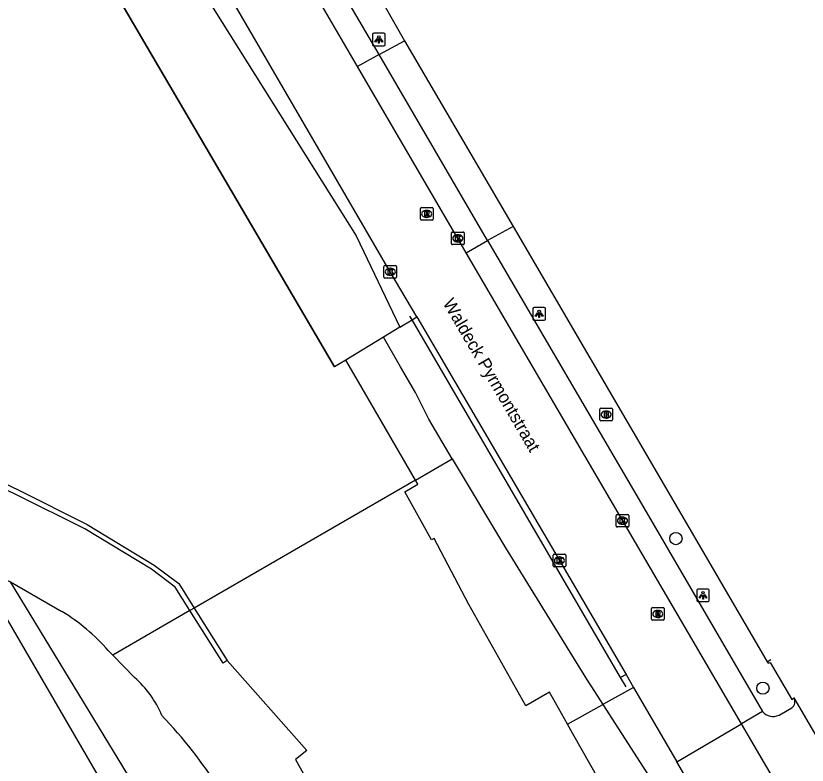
# Model space of a CAD drawing. Extents: x 157692 to 159670, y 381454 to 383289.
# Drawn here: x 159134 to 159196.9, y 382622 to 382681.5 of the extents above; entities that cross this region are included whole.
import ezdxf

# ---------------------------------------------------------------- set-up
doc = ezdxf.new("R2010")
doc.units = 0
for name, color, linetype in [('IMGEO_Berm_groen', 7, 'Continuous'), ('IMGEO_Boom', 7, 'Continuous'), ('IMGEO_Brandkraan', 7, 'Continuous'), ('IMGEO_Grasland_overig', 7, 'Continuous'), ('IMGEO_Groenvoorziening', 7, 'Continuous'), ('IMGEO_Hek', 7, 'Continuous'), ('IMGEO_Kademuur', 7, 'Continuous'), ('IMGEO_Kolk', 7, 'Continuous'), ('IMGEO_Lichtpunt', 7, 'Continuous'), ('IMGEO_Oever', 7, 'Continuous'), ('IMGEO_Openbare_ruimte_label', 7, 'Continuous'), ('IMGEO_Pand', 7, 'Continuous'), ('IMGEO_Parkeervlak_open', 7, 'Continuous'), ('IMGEO_Rijbaan_lokaal_open', 7, 'Continuous'), ('IMGEO_Rioolput', 7, 'Continuous'), ('IMGEO_Voetpad_open', 7, 'Continuous'), ('IMGEO_Waterloop', 7, 'Continuous')]:
    doc.layers.add(name, color=color, linetype=linetype)

msp = doc.modelspace()

# ---------------------------------------------------------------- linework, layer by layer
at = {"layer": 'IMGEO_Berm_groen'}
for points in [[(159147.68, 382685.341), (159161.07, 382664.021), (159164.546, 382656.762)], [(159164.546, 382656.762), (159165.509, 382657.349)], [(159165.509, 382657.349), (159165.882, 382657.577)]]:
    msp.add_lwpolyline(points, dxfattribs=at)
at = {"layer": 'IMGEO_Boom'}
for centre in [(159186.482, 382639.968), (159193.397, 382628.078)]:
    msp.add_circle(centre, 0.489, dxfattribs=at)
at = {"layer": 'IMGEO_Brandkraan'}
for p, q in [((159180.433, 382649.391), (159180.433, 382650.243)), ((159180.508, 382650.317), (159181.36, 382650.317)), ((159180.921, 382650.097), (159180.946, 382650.097)), ((159181.434, 382650.243), (159181.434, 382649.391)), ((159180.944, 382649.537), (159180.919, 382649.537)), ((159181.36, 382649.317), (159180.508, 382649.317))]:
    msp.add_line(p, q, dxfattribs=at)
for points in [[(159180.433, 382649.391), (159180.433, 382650.243)], [(159180.508, 382650.317), (159181.36, 382650.317)], [(159181.434, 382650.243), (159181.434, 382649.391)], [(159180.781, 382650.017), (159180.781, 382649.617), (159180.994, 382649.617)], [(159181.012, 382650.017), (159180.781, 382650.017)], [(159180.96, 382649.936), (159180.906, 382649.936), (159180.906, 382649.86)], [(159180.906, 382649.86), (159180.959, 382649.86)], [(159180.968, 382649.784), (159180.906, 382649.784), (159180.906, 382649.703)], [(159180.906, 382649.703), (159180.968, 382649.703)], [(159181.36, 382649.317), (159180.508, 382649.317)]]:
    msp.add_lwpolyline(points, dxfattribs=at)
for centre, radius, start, end in [((159180.51, 382650.241), 0.0765, 91.55205, 178.44795), ((159180.51, 382650.241), 0.0765, 91.55205, 178.44795), ((159181.358, 382650.241), 0.0765, 1.55205, 88.44795), ((159181.358, 382650.241), 0.0765, 1.55205, 88.44795), ((159180.961, 382649.898), 0.0379, 267.82845, 90.93552), ((159180.969, 382649.743), 0.0404, 269.87594, 90.50774), ((159181, 382649.868), 0.251, 268.66757, 293.53466), ((159181.016, 382649.872), 0.145, 59.4692, 91.53667), ((159181.041, 382649.919), 0.0922, 285.51372, 58.15012), ((159181.046, 382649.727), 0.105, 301.31148, 78.98903), ((159180.51, 382649.393), 0.0765, 181.55205, 268.44795), ((159180.51, 382649.393), 0.0765, 181.55205, 268.44795), ((159181.358, 382649.393), 0.0765, 271.55205, 358.44795), ((159181.358, 382649.393), 0.0765, 271.55205, 358.44795)]:
    msp.add_arc(centre, radius, start, end, dxfattribs=at)
for centre, major_axis, ratio, start_param, end_param in [((159180.92, 382649.817), (-0.387, 0.002), 0.722429, 4.712389, 7.853982), ((159180.945, 382649.817), (-0.39, 0.002), 0.717154, 1.570796, 4.712389)]:
    msp.add_ellipse(centre, major_axis=major_axis, ratio=ratio, start_param=start_param, end_param=end_param, dxfattribs=at)
at = {"layer": 'IMGEO_Grasland_overig'}
for points in [[(159182.516, 382629.152), (159182.083, 382628.921), (159165.509, 382657.349)], [(159164.546, 382656.762), (159163.23, 382655.959)], [(159168.705, 382646.312), (159166.831, 382649.461), (159165.791, 382651.584), (159164.591, 382653.62), (159163.23, 382655.959)], [(159168.705, 382646.312), (159172.924, 382639.222), (159179.373, 382628.791), (159180.003, 382627.811), (159180.667, 382626.778)], [(159183.105, 382628.143), (159180.667, 382626.778)]]:
    msp.add_lwpolyline(points, dxfattribs=at)
at = {"layer": 'IMGEO_Groenvoorziening'}
for points in [[(159127.072, 382638.962), (159131.07, 382637.64), (159133.602, 382636.52), (159137.685, 382634.174)], [(159141.359, 382631.062), (159141.713, 382630.7)], [(159141.713, 382630.7), (159143.446, 382628.926)], [(159180.667, 382626.778), (159185.35, 382619.5), (159186.775, 382617.069), (159188.771, 382613.665)]]:
    msp.add_lwpolyline(points, dxfattribs=at)
for centre, radius, start, end in [((159129.228, 382620.465), 16.108, 41.13868, 58.3299), ((159137.94, 382622.65), 8.349, 22.96904, 48.73954), ((159118.861, 382600.302), 37.042, 32.2443, 43.73071)]:
    msp.add_arc(centre, radius, start, end, dxfattribs=at)
at = {"layer": 'IMGEO_Hek'}
for points in [[(159165.509, 382657.349), (159165.34, 382657.638)], [(159182.083, 382628.921), (159165.509, 382657.349)], [(159158.148, 382596.155), (159133.602, 382636.52)], [(159193.746, 382630.178), (159194.03, 382630.343)], [(159182.518, 382628.174), (159182.083, 382628.921)]]:
    msp.add_lwpolyline(points, dxfattribs=at)
at = {"layer": 'IMGEO_Kademuur'}
for points in [[(159085.988, 382778.946), (159085.781, 382778.842), (159096.22, 382761.514), (159096.763, 382760.586), (159097.543, 382759.252), (159098.036, 382758.407), (159102.949, 382750), (159116.612, 382726.617), (159117.113, 382725.758), (159117.859, 382724.482), (159118.424, 382723.662), (159135.364, 382694.574), (159136.884, 382691.972), (159137.399, 382691.092), (159138.245, 382689.643), (159138.742, 382688.792), (159142.476, 382682.403), (159159.354, 382653.609)], [(159013.079, 382686.589), (159025.403, 382677.7), (159035.951, 382672.698), (159059.992, 382664.545), (159076.281, 382659.186), (159102.98, 382653.327), (159114.977, 382650.658), (159121.026, 382649.023), (159124.147, 382648.142), (159127.814, 382646.89), (159134.253, 382643.813), (159139.697, 382641.093), (159145.018, 382637.856), (159146.966, 382636.391), (159148.194, 382634.448)], [(159147.847, 382634.248), (159146.667, 382636.115), (159144.793, 382637.524), (159139.503, 382640.743), (159134.077, 382643.453), (159127.663, 382646.519), (159124.028, 382647.76), (159120.92, 382648.638), (159114.881, 382650.27), (159102.894, 382652.936), (159076.176, 382658.799), (159059.866, 382664.166), (159035.8, 382672.326), (159025.199, 382677.355), (159012.841, 382686.267)], [(159148.194, 382634.448), (159147.847, 382634.248)], [(159148.194, 382634.448), (159150.826, 382630.284)], [(159150.826, 382630.284), (159150.488, 382630.07), (159147.847, 382634.248)]]:
    msp.add_lwpolyline(points, dxfattribs=at)
at = {"layer": 'IMGEO_Kolk'}
for p, q in [((159168.644, 382663.398), (159168.644, 382664.25)), ((159168.719, 382664.324), (159169.571, 382664.324)), ((159169.132, 382664.104), (159169.157, 382664.104)), ((159169.645, 382664.25), (159169.645, 382663.398)), ((159169.571, 382663.324), (159168.719, 382663.324)), ((159169.155, 382663.544), (159169.13, 382663.544)), ((159163.278, 382660.737), (159163.278, 382661.589)), ((159163.353, 382661.663), (159164.205, 382661.663)), ((159163.766, 382661.443), (159163.791, 382661.443)), ((159164.279, 382661.589), (159164.279, 382660.737)), ((159163.789, 382660.883), (159163.764, 382660.883)), ((159164.205, 382660.663), (159163.353, 382660.663)), ((159181.812, 382641.885), (159182.664, 382641.885)), ((159181.737, 382640.959), (159181.737, 382641.811)), ((159182.225, 382641.665), (159182.25, 382641.665)), ((159182.738, 382641.811), (159182.738, 382640.959)), ((159182.664, 382640.885), (159181.812, 382640.885)), ((159182.248, 382641.105), (159182.223, 382641.105)), ((159176.794, 382638.725), (159177.646, 382638.725)), ((159176.719, 382637.799), (159176.719, 382638.651)), ((159177.207, 382638.505), (159177.232, 382638.505)), ((159177.72, 382638.651), (159177.72, 382637.799)), ((159177.646, 382637.725), (159176.794, 382637.725)), ((159177.23, 382637.945), (159177.205, 382637.945))]:
    msp.add_line(p, q, dxfattribs=at)
for points in [[(159168.644, 382663.398), (159168.644, 382664.25)], [(159168.719, 382664.324), (159169.571, 382664.324)], [(159168.965, 382664.024), (159169.088, 382664.024), (159169.088, 382663.873), (159169.218, 382664.024), (159169.382, 382664.024), (159169.236, 382663.873), (159169.389, 382663.624), (159169.237, 382663.624), (159169.152, 382663.788), (159169.088, 382663.721), (159169.088, 382663.624), (159168.965, 382663.624), (159168.965, 382664.024)], [(159169.645, 382664.25), (159169.645, 382663.398)], [(159169.571, 382663.324), (159168.719, 382663.324)], [(159163.278, 382660.737), (159163.278, 382661.589)], [(159163.353, 382661.663), (159164.205, 382661.663)], [(159163.599, 382661.363), (159163.722, 382661.363), (159163.722, 382661.212), (159163.852, 382661.363), (159164.016, 382661.363), (159163.87, 382661.212), (159164.023, 382660.963), (159163.871, 382660.963), (159163.786, 382661.127), (159163.722, 382661.06), (159163.722, 382660.963), (159163.599, 382660.963), (159163.599, 382661.363)], [(159164.279, 382661.589), (159164.279, 382660.737)], [(159164.205, 382660.663), (159163.353, 382660.663)], [(159181.812, 382641.885), (159182.664, 382641.885)], [(159181.737, 382640.959), (159181.737, 382641.811)], [(159182.058, 382641.585), (159182.181, 382641.585), (159182.181, 382641.434), (159182.311, 382641.585), (159182.475, 382641.585), (159182.329, 382641.434), (159182.482, 382641.185), (159182.33, 382641.185), (159182.245, 382641.349), (159182.181, 382641.282), (159182.181, 382641.185), (159182.058, 382641.185), (159182.058, 382641.585)], [(159182.738, 382641.811), (159182.738, 382640.959)], [(159182.664, 382640.885), (159181.812, 382640.885)], [(159176.794, 382638.725), (159177.646, 382638.725)], [(159176.719, 382637.799), (159176.719, 382638.651)], [(159177.04, 382638.425), (159177.163, 382638.425), (159177.163, 382638.274), (159177.293, 382638.425), (159177.457, 382638.425), (159177.311, 382638.274), (159177.464, 382638.025), (159177.312, 382638.025), (159177.227, 382638.189), (159177.163, 382638.122), (159177.163, 382638.025), (159177.04, 382638.025), (159177.04, 382638.425)], [(159177.72, 382638.651), (159177.72, 382637.799)], [(159177.646, 382637.725), (159176.794, 382637.725)]]:
    msp.add_lwpolyline(points, dxfattribs=at)
for centre, start, end in [((159168.721, 382664.248), 91.55205, 178.44795), ((159168.721, 382664.248), 91.55205, 178.44795), ((159169.569, 382664.248), 1.55205, 88.44795), ((159169.569, 382664.248), 1.55205, 88.44795), ((159168.721, 382663.4), 181.55205, 268.44795), ((159168.721, 382663.4), 181.55205, 268.44795), ((159169.569, 382663.4), 271.55205, 358.44795), ((159169.569, 382663.4), 271.55205, 358.44795), ((159163.355, 382661.587), 91.55205, 178.44795), ((159163.355, 382661.587), 91.55205, 178.44795), ((159164.203, 382661.587), 1.55205, 88.44795), ((159164.203, 382661.587), 1.55205, 88.44795), ((159163.355, 382660.739), 181.55205, 268.44795), ((159163.355, 382660.739), 181.55205, 268.44795), ((159164.203, 382660.739), 271.55205, 358.44795), ((159164.203, 382660.739), 271.55205, 358.44795), ((159181.814, 382641.809), 91.55205, 178.44795), ((159181.814, 382641.809), 91.55205, 178.44795), ((159182.662, 382641.809), 1.55205, 88.44795), ((159182.662, 382641.809), 1.55205, 88.44795), ((159181.814, 382640.961), 181.55205, 268.44795), ((159181.814, 382640.961), 181.55205, 268.44795), ((159182.662, 382640.961), 271.55205, 358.44795), ((159182.662, 382640.961), 271.55205, 358.44795), ((159176.796, 382638.649), 91.55205, 178.44795), ((159176.796, 382638.649), 91.55205, 178.44795), ((159177.644, 382638.649), 1.55205, 88.44795), ((159177.644, 382638.649), 1.55205, 88.44795), ((159176.796, 382637.801), 181.55205, 268.44795), ((159176.796, 382637.801), 181.55205, 268.44795), ((159177.644, 382637.801), 271.55205, 358.44795), ((159177.644, 382637.801), 271.55205, 358.44795)]:
    msp.add_arc(centre, 0.0765, start, end, dxfattribs=at)
for centre, major_axis, ratio, start_param, end_param in [((159169.131, 382663.824), (-0.387, 0.002), 0.722429, 4.712389, 7.853982), ((159169.156, 382663.824), (-0.39, 0.002), 0.717154, 1.570796, 4.712389), ((159163.765, 382661.163), (-0.387, 0.002), 0.722429, 4.712389, 7.853982), ((159163.79, 382661.163), (-0.39, 0.002), 0.717154, 1.570796, 4.712389), ((159182.224, 382641.385), (-0.387, 0.002), 0.722429, 4.712389, 7.853982), ((159182.249, 382641.385), (-0.39, 0.002), 0.717154, 1.570796, 4.712389), ((159177.206, 382638.225), (-0.387, 0.002), 0.722429, 4.712389, 7.853982), ((159177.231, 382638.225), (-0.39, 0.002), 0.717154, 1.570796, 4.712389)]:
    msp.add_ellipse(centre, major_axis=major_axis, ratio=ratio, start_param=start_param, end_param=end_param, dxfattribs=at)
at = {"layer": 'IMGEO_Lichtpunt'}
for p, q in [((159162.367, 382680.03), (159162.367, 382679.223)), ((159162.367, 382680.03), (159162.367, 382679.223)), ((159163.269, 382680.125), (159162.461, 382680.125)), ((159163.269, 382680.125), (159162.461, 382680.125)), ((159163.363, 382679.223), (159163.363, 382680.03)), ((159163.363, 382679.223), (159163.363, 382680.03)), ((159162.461, 382679.129), (159163.269, 382679.129)), ((159162.461, 382679.129), (159163.269, 382679.129)), ((159175.115, 382658.23), (159175.115, 382657.423)), ((159175.115, 382658.23), (159175.115, 382657.423)), ((159176.017, 382658.325), (159175.209, 382658.325)), ((159176.017, 382658.325), (159175.209, 382658.325)), ((159176.111, 382657.423), (159176.111, 382658.23)), ((159176.111, 382657.423), (159176.111, 382658.23)), ((159175.209, 382657.329), (159176.017, 382657.329)), ((159175.209, 382657.329), (159176.017, 382657.329)), ((159188.138, 382635.863), (159188.138, 382635.056)), ((159188.138, 382635.863), (159188.138, 382635.056)), ((159189.04, 382635.958), (159188.232, 382635.958)), ((159189.04, 382635.958), (159188.232, 382635.958)), ((159189.134, 382635.056), (159189.134, 382635.863)), ((159189.134, 382635.056), (159189.134, 382635.863)), ((159188.232, 382634.962), (159189.04, 382634.962)), ((159188.232, 382634.962), (159189.04, 382634.962))]:
    msp.add_line(p, q, dxfattribs=at)
for points in [[(159162.741, 382679.694), (159162.78, 382679.666), (159162.592, 382679.404), (159162.554, 382679.431), (159162.741, 382679.694)], [(159162.843, 382679.646), (159162.89, 382679.646), (159162.89, 382679.324), (159162.843, 382679.324), (159162.843, 382679.646)], [(159162.953, 382679.666), (159162.991, 382679.693), (159163.178, 382679.431), (159163.139, 382679.403), (159162.953, 382679.666)], [(159175.489, 382657.894), (159175.528, 382657.866), (159175.34, 382657.604), (159175.302, 382657.631), (159175.489, 382657.894)], [(159175.591, 382657.846), (159175.638, 382657.846), (159175.638, 382657.524), (159175.591, 382657.524), (159175.591, 382657.846)], [(159175.701, 382657.866), (159175.739, 382657.893), (159175.926, 382657.631), (159175.887, 382657.603), (159175.701, 382657.866)], [(159188.512, 382635.527), (159188.551, 382635.499), (159188.363, 382635.237), (159188.325, 382635.264), (159188.512, 382635.527)], [(159188.614, 382635.479), (159188.661, 382635.479), (159188.661, 382635.157), (159188.614, 382635.157), (159188.614, 382635.479)], [(159188.724, 382635.499), (159188.762, 382635.526), (159188.949, 382635.264), (159188.91, 382635.236), (159188.724, 382635.499)]]:
    msp.add_lwpolyline(points, dxfattribs=at)
for centre in [(159162.866, 382679.828), (159175.614, 382658.028), (159188.637, 382635.661)]:
    msp.add_circle(centre, 0.0994, dxfattribs=at)
for centre, start, end in [((159162.461, 382680.03), 90, 180), ((159162.461, 382680.03), 90, 180), ((159163.269, 382680.03), 0, 90), ((159163.269, 382680.03), 0, 90), ((159162.461, 382679.223), 180, 270), ((159162.461, 382679.223), 180, 270), ((159163.269, 382679.223), 270, 0), ((159163.269, 382679.223), 270, 360), ((159175.209, 382658.23), 90, 180), ((159175.209, 382658.23), 90, 180), ((159176.017, 382658.23), 0, 90), ((159176.017, 382658.23), 0, 90), ((159175.209, 382657.423), 180, 270), ((159175.209, 382657.423), 180, 270), ((159176.017, 382657.423), 270, 0), ((159176.017, 382657.423), 270, 360), ((159188.232, 382635.863), 90, 180), ((159188.232, 382635.863), 90, 180), ((159189.04, 382635.863), 0, 90), ((159189.04, 382635.863), 0, 90), ((159188.232, 382635.056), 180, 270), ((159188.232, 382635.056), 180, 270), ((159189.04, 382635.056), 270, 0), ((159189.04, 382635.056), 270, 360)]:
    msp.add_arc(centre, 0.0946, start, end, dxfattribs=at)
at = {"layer": 'IMGEO_Oever'}
for points in [[(159163.23, 382655.959), (159160.47, 382654.276), (159160.245, 382654.141)], [(159165.77, 382644.615), (159168.705, 382646.312)], [(159147.847, 382634.248), (159141.713, 382630.7)], [(159177.871, 382625.213), (159180.667, 382626.778)]]:
    msp.add_lwpolyline(points, dxfattribs=at)
at = {"layer": 'IMGEO_Pand'}
msp.add_lwpolyline([(159160.939, 382586.067), (159132.191, 382635.506), (159099.289, 382643.642), (159098.749, 382642.784)], dxfattribs=at)
at = {"layer": 'IMGEO_Parkeervlak_open'}
for points in [[(159162.907, 382678.427), (159161.176, 382677.477)], [(159169.817, 382662.671), (159171.503, 382663.64)], [(159195.866, 382627.309), (159210.149, 382602.825), (159229.32, 382569.997), (159235.895, 382558.738), (159251.481, 382532.13), (159251.304, 382531.966)], [(159193.368, 382626.231), (159191.693, 382625.238)]]:
    msp.add_lwpolyline(points, dxfattribs=at)
at = {"layer": 'IMGEO_Rijbaan_lokaal_open'}
for points in [[(159161.176, 382677.477), (159141.145, 382711.835)], [(159165.882, 382657.577), (159163.78, 382661.164), (159149.954, 382684.911), (159145.396, 382692.703)], [(159169.817, 382662.671), (159161.176, 382677.477)], [(159191.693, 382625.238), (159169.817, 382662.671)], [(159165.882, 382657.577), (159177.221, 382638.226), (159182.516, 382629.152)], [(159182.516, 382629.152), (159183.105, 382628.143)], [(159183.105, 382628.143), (159186.55, 382622.237)], [(159186.55, 382622.237), (159191.693, 382625.238)], [(159247.507, 382529.779), (159225.447, 382567.53), (159191.693, 382625.238)], [(159190.832, 382614.91), (159189.583, 382617.04), (159188.903, 382618.205), (159186.55, 382622.237)]]:
    msp.add_lwpolyline(points, dxfattribs=at)
at = {"layer": 'IMGEO_Rioolput'}
for p, q in [((159166.173, 382665.339), (159166.173, 382666.191)), ((159166.248, 382666.265), (159167.1, 382666.265)), ((159166.661, 382666.045), (159166.686, 382666.045)), ((159167.174, 382666.191), (159167.174, 382665.339)), ((159167.1, 382665.265), (159166.248, 382665.265)), ((159166.684, 382665.485), (159166.659, 382665.485)), ((159184.536, 382633.551), (159184.536, 382634.403)), ((159184.611, 382634.477), (159185.463, 382634.477)), ((159185.537, 382634.403), (159185.537, 382633.551)), ((159185.047, 382633.697), (159185.022, 382633.697)), ((159185.024, 382634.257), (159185.049, 382634.257)), ((159185.463, 382633.477), (159184.611, 382633.477))]:
    msp.add_line(p, q, dxfattribs=at)
for points in [[(159166.173, 382665.339), (159166.173, 382666.191)], [(159166.248, 382666.265), (159167.1, 382666.265)], [(159166.762, 382665.963), (159166.51, 382665.965), (159166.51, 382665.565)], [(159166.688, 382665.884), (159166.634, 382665.884), (159166.634, 382665.803)], [(159166.634, 382665.803), (159166.686, 382665.803)], [(159167.174, 382666.191), (159167.174, 382665.339)], [(159167.1, 382665.265), (159166.248, 382665.265)], [(159166.51, 382665.565), (159166.634, 382665.565), (159166.634, 382665.727), (159166.645, 382665.727)], [(159166.692, 382665.698), (159166.763, 382665.565), (159166.903, 382665.565), (159166.838, 382665.691)], [(159184.536, 382633.551), (159184.536, 382634.403)], [(159184.611, 382634.477), (159185.463, 382634.477)], [(159185.537, 382634.403), (159185.537, 382633.551)], [(159185.125, 382634.175), (159184.873, 382634.177), (159184.873, 382633.777)], [(159184.873, 382633.777), (159184.997, 382633.777), (159184.997, 382633.939), (159185.008, 382633.939)], [(159185.051, 382634.096), (159184.997, 382634.096), (159184.997, 382634.015)], [(159184.997, 382634.015), (159185.049, 382634.015)], [(159185.055, 382633.91), (159185.126, 382633.777), (159185.266, 382633.777), (159185.201, 382633.903)], [(159185.463, 382633.477), (159184.611, 382633.477)]]:
    msp.add_lwpolyline(points, dxfattribs=at)
for centre, radius, start, end in [((159166.25, 382666.189), 0.0765, 91.55205, 178.44795), ((159166.25, 382666.189), 0.0765, 91.55205, 178.44795), ((159166.67, 382665.992), 0.19, 274.7715, 282.96867), ((159166.694, 382665.788), 0.0964, 77.00612, 93.18647), ((159166.708, 382665.845), 0.0378, 276.66336, 79.67722), ((159166.761, 382665.853), 0.109, 350.36119, 89.41601), ((159166.759, 382665.853), 0.112, 277.58423, 350.98172), ((159167.098, 382666.189), 0.0765, 1.55205, 88.44795), ((159167.098, 382666.189), 0.0765, 1.55205, 88.44795), ((159166.25, 382665.341), 0.0765, 181.55205, 268.44795), ((159166.25, 382665.341), 0.0765, 181.55205, 268.44795), ((159166.644, 382665.674), 0.0533, 26.02933, 88.69889), ((159166.743, 382665.638), 0.108, 29.51342, 73.79051), ((159167.098, 382665.341), 0.0765, 271.55205, 358.44795), ((159167.098, 382665.341), 0.0765, 271.55205, 358.44795), ((159184.613, 382634.401), 0.0765, 91.55205, 178.44795), ((159184.613, 382634.401), 0.0765, 91.55205, 178.44795), ((159185.461, 382634.401), 0.0765, 1.55205, 88.44795), ((159185.461, 382634.401), 0.0765, 1.55205, 88.44795), ((159185.007, 382633.886), 0.0533, 26.02933, 88.69889), ((159185.033, 382634.204), 0.19, 274.7715, 282.96867), ((159185.057, 382634), 0.0964, 77.00612, 93.18647), ((159185.071, 382634.057), 0.0378, 276.66336, 79.67722), ((159185.124, 382634.065), 0.109, 350.36119, 89.41601), ((159185.122, 382634.065), 0.112, 277.58423, 350.98172), ((159185.106, 382633.85), 0.108, 29.51342, 73.79051), ((159184.613, 382633.553), 0.0765, 181.55205, 268.44795), ((159184.613, 382633.553), 0.0765, 181.55205, 268.44795), ((159185.461, 382633.553), 0.0765, 271.55205, 358.44795), ((159185.461, 382633.553), 0.0765, 271.55205, 358.44795)]:
    msp.add_arc(centre, radius, start, end, dxfattribs=at)
for centre, major_axis, ratio, start_param, end_param in [((159166.66, 382665.765), (-0.387, 0.002), 0.722429, 4.712389, 7.853982), ((159166.685, 382665.765), (-0.39, 0.002), 0.717154, 1.570796, 4.712389), ((159185.023, 382633.977), (-0.387, 0.002), 0.722429, 4.712389, 7.853982), ((159185.048, 382633.977), (-0.39, 0.002), 0.717154, 1.570796, 4.712389)]:
    msp.add_ellipse(centre, major_axis=major_axis, ratio=ratio, start_param=start_param, end_param=end_param, dxfattribs=at)
at = {"layer": 'IMGEO_Voetpad_open'}
for points in [[(159144.346, 382715.072), (159144.434, 382714.92), (159146.209, 382711.882), (159159.33, 382689.379), (159164.917, 382679.507)], [(159162.907, 382678.427), (159157.236, 382688.105), (159143.786, 382711.178), (159142.843, 382712.828)], [(159162.907, 382678.427), (159164.917, 382679.507)], [(159164.917, 382679.507), (159173.534, 382664.763)], [(159171.503, 382663.64), (159162.907, 382678.427)], [(159173.534, 382664.763), (159171.503, 382663.64)], [(159173.534, 382664.763), (159185.916, 382643.565), (159193.746, 382630.178), (159193.816, 382630.058), (159193.967, 382630.126), (159195.696, 382627.18), (159195.866, 382627.309)], [(159171.503, 382663.64), (159183.939, 382642.406), (159193.368, 382626.231)], [(159194.682, 382625.937), (159195.7, 382626.504)]]:
    msp.add_lwpolyline(points, dxfattribs=at)
for centre, radius, start, end in [((159195.306, 382627.005), 0.638, 308.21285, 28.48373), ((159194.203, 382626.88), 1.058, 217.86421, 296.91202)]:
    msp.add_arc(centre, radius, start, end, dxfattribs=at)
at = {"layer": 'IMGEO_Waterloop'}
for points in [[(159160.245, 382654.141), (159159.354, 382653.609), (159142.476, 382682.403)], [(159165.77, 382644.615), (159161.249, 382652.409), (159160.245, 382654.141)], [(159165.77, 382644.615), (159148.194, 382634.448)], [(159177.871, 382625.213), (159176.433, 382627.754), (159174.541, 382626.682), (159170.016, 382634.736), (159167.266, 382639.981), (159167.062, 382639.874), (159164.926, 382643.68), (159165.963, 382644.281), (159165.77, 382644.615)], [(159150.826, 382630.284), (159157.15, 382623.125), (159156.242, 382622.412), (159158.515, 382618.34), (159166.89, 382604.647), (159182.158, 382577.919), (159191.378, 382561.087), (159194.213, 382557.155), (159194.827, 382555.932), (159200.371, 382546.724)], [(159185.52, 382611.701), (159184.906, 382612.786), (159178.404, 382624.272), (159177.871, 382625.213)]]:
    msp.add_lwpolyline(points, dxfattribs=at)

# ---------------------------------------------------------------- texts
at = {"layer": 'IMGEO_Openbare_ruimte_label'}
msp.add_text('Waldeck Pyrmontstraat', height=1, rotation=300.33481, dxfattribs=at).set_placement((159167.92, 382658.682))

doc.saveas('drawing.dxf')
